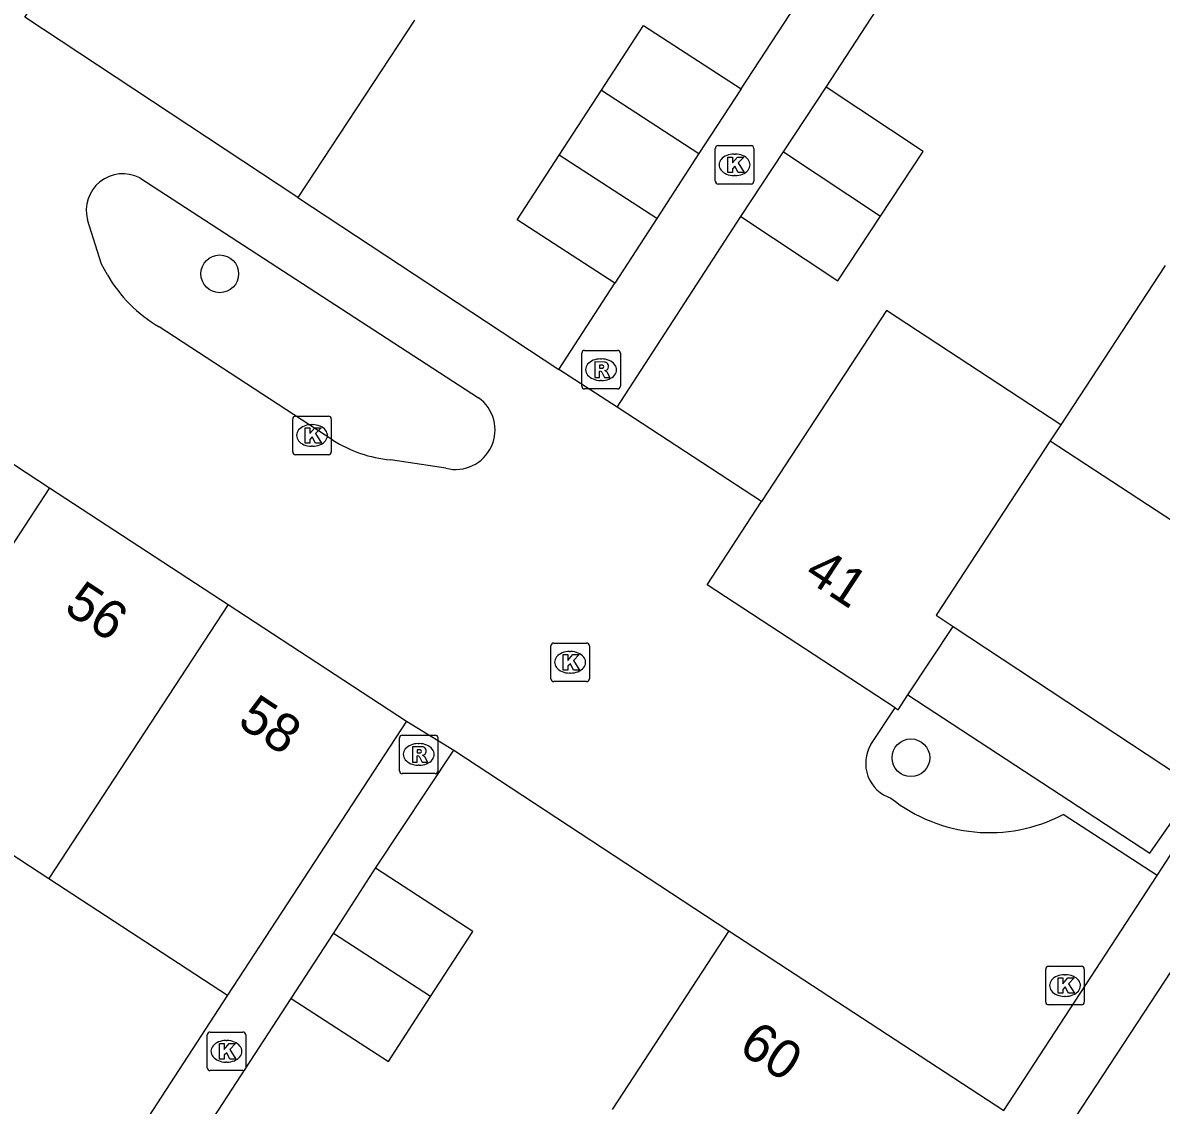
# Model space of a CAD drawing. Extents: x 159280 to 160375, y 384531 to 385872.
# Drawn here: x 159733.94 to 159763.48, y 384951.15 to 384979.23 of the extents above; entities that cross this region are included whole.
import ezdxf

# ---------------------------------------------------------------- set-up
doc = ezdxf.new("R2010")
doc.units = 0
for name, color, linetype in [('IMGEO_Boom', 7, 'Continuous'), ('IMGEO_Kolk', 7, 'Continuous'), ('IMGEO_Pand', 7, 'Continuous'), ('IMGEO_Pand_nummerreeks', 7, 'Continuous'), ('IMGEO_Rijbaan_lokaal_open', 7, 'Continuous'), ('IMGEO_Rioolput', 7, 'Continuous'), ('IMGEO_Voetpad_open', 7, 'Continuous')]:
    doc.layers.add(name, color=color, linetype=linetype)

msp = doc.modelspace()

# ---------------------------------------------------------------- linework, layer by layer
at = {"layer": 'IMGEO_Boom'}
for centre in [(159739.052, 384972.717), (159756.988, 384960.162)]:
    msp.add_circle(centre, 0.489, dxfattribs=at)
at = {"layer": 'IMGEO_Kolk'}
for p, q in [((159751.912, 384975.12), (159751.912, 384975.972)), ((159751.987, 384976.046), (159752.839, 384976.046)), ((159752.913, 384975.972), (159752.913, 384975.12)), ((159752.4, 384975.826), (159752.425, 384975.826)), ((159752.839, 384975.046), (159751.987, 384975.046)), ((159752.423, 384975.266), (159752.398, 384975.266)), ((159740.945, 384968.099), (159740.945, 384968.951)), ((159741.02, 384969.025), (159741.872, 384969.025)), ((159741.433, 384968.805), (159741.458, 384968.805)), ((159741.946, 384968.951), (159741.946, 384968.099)), ((159741.456, 384968.245), (159741.431, 384968.245)), ((159741.872, 384968.025), (159741.02, 384968.025)), ((159747.642, 384962.213), (159747.642, 384963.065)), ((159747.717, 384963.139), (159748.569, 384963.139)), ((159748.13, 384962.919), (159748.155, 384962.919)), ((159748.643, 384963.065), (159748.643, 384962.213)), ((159748.153, 384962.359), (159748.128, 384962.359)), ((159748.569, 384962.139), (159747.717, 384962.139)), ((159760.486, 384953.826), (159760.486, 384954.678)), ((159760.561, 384954.752), (159761.413, 384954.752)), ((159761.487, 384954.678), (159761.487, 384953.826)), ((159760.974, 384954.532), (159760.999, 384954.532)), ((159761.413, 384953.752), (159760.561, 384953.752)), ((159760.997, 384953.972), (159760.972, 384953.972)), ((159738.724, 384952.12), (159738.724, 384952.972)), ((159738.799, 384953.046), (159739.651, 384953.046)), ((159739.725, 384952.972), (159739.725, 384952.12)), ((159739.212, 384952.826), (159739.237, 384952.826)), ((159739.235, 384952.266), (159739.21, 384952.266)), ((159739.651, 384952.046), (159738.799, 384952.046))]:
    msp.add_line(p, q, dxfattribs=at)
for points in [[(159751.912, 384975.12), (159751.912, 384975.972)], [(159751.987, 384976.046), (159752.839, 384976.046)], [(159752.913, 384975.972), (159752.913, 384975.12)], [(159752.233, 384975.746), (159752.356, 384975.746), (159752.356, 384975.595), (159752.486, 384975.746), (159752.65, 384975.746), (159752.504, 384975.595), (159752.657, 384975.346), (159752.505, 384975.346), (159752.42, 384975.51), (159752.356, 384975.443), (159752.356, 384975.346), (159752.233, 384975.346), (159752.233, 384975.746)], [(159752.839, 384975.046), (159751.987, 384975.046)], [(159740.945, 384968.099), (159740.945, 384968.951)], [(159741.02, 384969.025), (159741.872, 384969.025)], [(159741.946, 384968.951), (159741.946, 384968.099)], [(159741.266, 384968.725), (159741.389, 384968.725), (159741.389, 384968.574), (159741.519, 384968.725), (159741.683, 384968.725), (159741.537, 384968.574), (159741.69, 384968.325), (159741.538, 384968.325), (159741.453, 384968.489), (159741.389, 384968.422), (159741.389, 384968.325), (159741.266, 384968.325), (159741.266, 384968.725)], [(159741.872, 384968.025), (159741.02, 384968.025)], [(159747.642, 384962.213), (159747.642, 384963.065)], [(159747.717, 384963.139), (159748.569, 384963.139)], [(159748.643, 384963.065), (159748.643, 384962.213)], [(159747.963, 384962.839), (159748.086, 384962.839), (159748.086, 384962.688), (159748.216, 384962.839), (159748.38, 384962.839), (159748.234, 384962.688), (159748.387, 384962.439), (159748.235, 384962.439), (159748.15, 384962.603), (159748.086, 384962.536), (159748.086, 384962.439), (159747.963, 384962.439), (159747.963, 384962.839)], [(159748.569, 384962.139), (159747.717, 384962.139)], [(159760.486, 384953.826), (159760.486, 384954.678)], [(159760.561, 384954.752), (159761.413, 384954.752)], [(159761.487, 384954.678), (159761.487, 384953.826)], [(159760.807, 384954.452), (159760.93, 384954.452), (159760.93, 384954.301), (159761.06, 384954.452), (159761.224, 384954.452), (159761.078, 384954.301), (159761.231, 384954.052), (159761.079, 384954.052), (159760.994, 384954.216), (159760.93, 384954.149), (159760.93, 384954.052), (159760.807, 384954.052), (159760.807, 384954.452)], [(159761.413, 384953.752), (159760.561, 384953.752)], [(159738.724, 384952.12), (159738.724, 384952.972)], [(159738.799, 384953.046), (159739.651, 384953.046)], [(159739.725, 384952.972), (159739.725, 384952.12)], [(159739.045, 384952.746), (159739.168, 384952.746), (159739.168, 384952.595), (159739.298, 384952.746), (159739.462, 384952.746), (159739.316, 384952.595), (159739.469, 384952.346), (159739.317, 384952.346), (159739.232, 384952.51), (159739.168, 384952.443), (159739.168, 384952.346), (159739.045, 384952.346), (159739.045, 384952.746)], [(159739.651, 384952.046), (159738.799, 384952.046)]]:
    msp.add_lwpolyline(points, dxfattribs=at)
for centre, start, end in [((159751.989, 384975.97), 91.552, 178.448), ((159751.989, 384975.97), 91.552, 178.448), ((159752.837, 384975.97), 1.552, 88.448), ((159752.837, 384975.97), 1.552, 88.448), ((159751.989, 384975.122), 181.552, 268.448), ((159751.989, 384975.122), 181.552, 268.448), ((159752.837, 384975.122), 271.552, 358.448), ((159752.837, 384975.122), 271.552, 358.448), ((159741.022, 384968.949), 91.552, 178.448), ((159741.022, 384968.949), 91.552, 178.448), ((159741.87, 384968.949), 1.552, 88.448), ((159741.87, 384968.949), 1.552, 88.448), ((159741.022, 384968.101), 181.552, 268.448), ((159741.022, 384968.101), 181.552, 268.448), ((159741.87, 384968.101), 271.552, 358.448), ((159741.87, 384968.101), 271.552, 358.448), ((159747.719, 384963.063), 91.552, 178.448), ((159747.719, 384963.063), 91.552, 178.448), ((159748.567, 384963.063), 1.552, 88.448), ((159748.567, 384963.063), 1.552, 88.448), ((159747.719, 384962.215), 181.552, 268.448), ((159747.719, 384962.215), 181.552, 268.448), ((159748.567, 384962.215), 271.552, 358.448), ((159748.567, 384962.215), 271.552, 358.448), ((159760.563, 384954.676), 91.552, 178.448), ((159760.563, 384954.676), 91.552, 178.448), ((159761.411, 384954.676), 1.552, 88.448), ((159761.411, 384954.676), 1.552, 88.448), ((159760.563, 384953.828), 181.552, 268.448), ((159760.563, 384953.828), 181.552, 268.448), ((159761.411, 384953.828), 271.552, 358.448), ((159761.411, 384953.828), 271.552, 358.448), ((159738.801, 384952.97), 91.552, 178.448), ((159738.801, 384952.97), 91.552, 178.448), ((159739.649, 384952.97), 1.552, 88.448), ((159739.649, 384952.97), 1.552, 88.448), ((159738.801, 384952.122), 181.552, 268.448), ((159738.801, 384952.122), 181.552, 268.448), ((159739.649, 384952.122), 271.552, 358.448), ((159739.649, 384952.122), 271.552, 358.448)]:
    msp.add_arc(centre, 0.0765, start, end, dxfattribs=at)
for centre, major_axis, ratio, start_param, end_param in [((159752.399, 384975.546), (-0.387, 0.002), 0.722429, 4.712389, 7.853982), ((159752.424, 384975.546), (-0.39, 0.002), 0.717154, 1.570796, 4.712389), ((159741.432, 384968.525), (-0.387, 0.002), 0.722429, 4.712389, 7.853982), ((159741.457, 384968.525), (-0.39, 0.002), 0.717154, 1.570796, 4.712389), ((159748.129, 384962.639), (-0.387, 0.002), 0.722429, 4.712389, 7.853982), ((159748.154, 384962.639), (-0.39, 0.002), 0.717154, 1.570796, 4.712389), ((159760.973, 384954.252), (-0.387, 0.002), 0.722429, 4.712389, 7.853982), ((159760.998, 384954.252), (-0.39, 0.002), 0.717154, 1.570796, 4.712389), ((159739.211, 384952.546), (-0.387, 0.002), 0.722429, 4.712389, 7.853982), ((159739.236, 384952.546), (-0.39, 0.002), 0.717154, 1.570796, 4.712389)]:
    msp.add_ellipse(centre, major_axis=major_axis, ratio=ratio, start_param=start_param, end_param=end_param, dxfattribs=at)
at = {"layer": 'IMGEO_Pand'}
for points in [[(159741.08, 384974.7), (159733.994, 384979.374), (159737.006, 384983.972)], [(159744.106, 384979.297), (159741.08, 384974.7)], [(159748.954, 384977.481), (159750.046, 384979.164), (159752.579, 384977.52)], [(159747.862, 384975.798), (159748.954, 384977.481)], [(159748.954, 384977.481), (159751.487, 384975.837)], [(159752.579, 384977.52), (159751.487, 384975.837)], [(159753.678, 384975.88), (159754.786, 384977.556)], [(159756.197, 384974.215), (159757.305, 384975.891), (159754.786, 384977.556)], [(159749.303, 384972.471), (159746.77, 384974.115), (159747.862, 384975.798)], [(159750.395, 384974.154), (159747.862, 384975.798)], [(159751.487, 384975.837), (159750.395, 384974.154)], [(159752.57, 384974.204), (159753.678, 384975.88)], [(159753.678, 384975.88), (159756.197, 384974.215)], [(159750.395, 384974.154), (159749.303, 384972.471)], [(159752.57, 384974.204), (159755.089, 384972.539), (159756.197, 384974.215)], [(159763.589, 384972.935), (159760.88, 384968.803)], [(159760.88, 384968.803), (159756.352, 384971.763), (159753.113, 384966.807)], [(159730.005, 384970.198), (159734.637, 384967.169)], [(159760.88, 384968.803), (159760.606, 384968.384)], [(159760.606, 384968.384), (159757.64, 384963.86), (159758.087, 384963.565)], [(159760.606, 384968.384), (159767.707, 384963.741)], [(159734.637, 384967.169), (159729.987, 384960.06)], [(159734.637, 384967.169), (159739.268, 384964.14)], [(159756.583, 384961.457), (159751.701, 384964.648), (159753.113, 384966.807)], [(159739.268, 384964.14), (159734.619, 384957.031)], [(159739.268, 384964.14), (159743.9, 384961.111)], [(159756.912, 384961.797), (159758.087, 384963.565)], [(159758.087, 384963.565), (159764.387, 384959.412)], [(159756.583, 384961.457), (159756.655, 384961.41), (159756.912, 384961.797)], [(159743.9, 384961.111), (159739.252, 384954.001)], [(159729.987, 384960.06), (159734.619, 384957.031)], [(159742, 384955.606), (159743.095, 384957.294)], [(159744.524, 384953.967), (159745.62, 384955.656), (159743.095, 384957.294)], [(159734.619, 384957.031), (159739.252, 384954.001)], [(159740.904, 384953.918), (159742, 384955.606)], [(159744.524, 384953.967), (159742, 384955.606)], [(159752.264, 384955.67), (159749.235, 384951.039)], [(159752.264, 384955.67), (159759.398, 384951.013)], [(159740.904, 384953.918), (159743.429, 384952.279), (159744.524, 384953.967)]]:
    msp.add_lwpolyline(points, dxfattribs=at)
at = {"layer": 'IMGEO_Rijbaan_lokaal_open'}
for points in [[(159736.973, 384975.204), (159745.766, 384969.501)], [(159741.08, 384974.7), (159747.852, 384970.234)], [(159736.135, 384972.69), (159735.983, 384972.967), (159735.618, 384974.12)], [(159741.989, 384968.401), (159737.475, 384971.34)], [(159749.363, 384969.258), (159747.852, 384970.234)], [(159753.113, 384966.807), (159749.363, 384969.258)], [(159744.922, 384967.673), (159743.48, 384967.892)], [(159755.95, 384960.506), (159756.583, 384961.457)], [(159743.9, 384961.111), (159745.125, 384960.358)], [(159745.125, 384960.358), (159752.264, 384955.67)], [(159763.379, 384957.108), (159760.936, 384958.688)], [(159759.398, 384951.013), (159763.379, 384957.108)]]:
    msp.add_lwpolyline(points, dxfattribs=at)
for centre, radius, start, end in [((159736.533, 384974.365), 0.947, 62.3061, 195.0135), ((159739.36, 384974.551), 3.723, 209.9856, 239.5885), ((159745.171, 384968.667), 1.025, 255.9228, 54.511), ((159743.796, 384971.257), 3.38, 237.6718, 264.6303), ((159756.762, 384960.017), 0.948, 148.9503, 251.9267), ((159759.031, 384962.333), 4.113, 231.4575, 297.5989)]:
    msp.add_arc(centre, radius, start, end, dxfattribs=at)
at = {"layer": 'IMGEO_Rioolput'}
for p, q in [((159748.446, 384969.804), (159748.446, 384970.656)), ((159748.521, 384970.73), (159749.373, 384970.73)), ((159749.447, 384970.656), (159749.447, 384969.804)), ((159748.934, 384970.51), (159748.959, 384970.51)), ((159749.373, 384969.73), (159748.521, 384969.73)), ((159748.957, 384969.95), (159748.932, 384969.95)), ((159743.714, 384959.824), (159743.714, 384960.676)), ((159743.789, 384960.75), (159744.641, 384960.75)), ((159744.202, 384960.53), (159744.227, 384960.53)), ((159744.715, 384960.676), (159744.715, 384959.824)), ((159744.225, 384959.97), (159744.2, 384959.97)), ((159744.641, 384959.75), (159743.789, 384959.75))]:
    msp.add_line(p, q, dxfattribs=at)
for points in [[(159748.446, 384969.804), (159748.446, 384970.656)], [(159748.521, 384970.73), (159749.373, 384970.73)], [(159749.447, 384970.656), (159749.447, 384969.804)], [(159749.035, 384970.428), (159748.783, 384970.43), (159748.783, 384970.03)], [(159748.961, 384970.349), (159748.907, 384970.349), (159748.907, 384970.268)], [(159748.783, 384970.03), (159748.907, 384970.03), (159748.907, 384970.192), (159748.918, 384970.192)], [(159748.907, 384970.268), (159748.959, 384970.268)], [(159748.965, 384970.163), (159749.036, 384970.03), (159749.176, 384970.03), (159749.111, 384970.156)], [(159749.373, 384969.73), (159748.521, 384969.73)], [(159743.714, 384959.824), (159743.714, 384960.676)], [(159743.789, 384960.75), (159744.641, 384960.75)], [(159744.715, 384960.676), (159744.715, 384959.824)], [(159744.303, 384960.448), (159744.051, 384960.45), (159744.051, 384960.05)], [(159744.229, 384960.369), (159744.175, 384960.369), (159744.175, 384960.288)], [(159744.175, 384960.288), (159744.227, 384960.288)], [(159744.051, 384960.05), (159744.175, 384960.05), (159744.175, 384960.212), (159744.186, 384960.212)], [(159744.233, 384960.183), (159744.304, 384960.05), (159744.444, 384960.05), (159744.379, 384960.176)], [(159744.641, 384959.75), (159743.789, 384959.75)]]:
    msp.add_lwpolyline(points, dxfattribs=at)
for centre, radius, start, end in [((159748.523, 384970.654), 0.0765, 91.552, 178.448), ((159748.523, 384970.654), 0.0765, 91.552, 178.448), ((159749.371, 384970.654), 0.0765, 1.552, 88.448), ((159749.371, 384970.654), 0.0765, 1.552, 88.448), ((159748.967, 384970.253), 0.0964, 77.0061, 93.1865), ((159748.981, 384970.31), 0.0378, 276.6634, 79.6772), ((159749.034, 384970.318), 0.109, 350.3612, 89.416), ((159749.032, 384970.318), 0.112, 277.5842, 350.9817), ((159748.917, 384970.139), 0.0533, 26.0293, 88.6989), ((159748.943, 384970.457), 0.19, 274.7715, 282.9687), ((159749.016, 384970.103), 0.108, 29.5134, 73.7905), ((159748.523, 384969.806), 0.0765, 181.552, 268.448), ((159748.523, 384969.806), 0.0765, 181.552, 268.448), ((159749.371, 384969.806), 0.0765, 271.552, 358.448), ((159749.371, 384969.806), 0.0765, 271.552, 358.448), ((159743.791, 384960.674), 0.0765, 91.552, 178.448), ((159743.791, 384960.674), 0.0765, 91.552, 178.448), ((159744.639, 384960.674), 0.0765, 1.552, 88.448), ((159744.639, 384960.674), 0.0765, 1.552, 88.448), ((159744.211, 384960.477), 0.19, 274.7715, 282.9687), ((159744.235, 384960.273), 0.0964, 77.0061, 93.1865), ((159744.249, 384960.33), 0.0378, 276.6634, 79.6772), ((159744.302, 384960.338), 0.109, 350.3612, 89.416), ((159744.3, 384960.338), 0.112, 277.5842, 350.9817), ((159744.185, 384960.159), 0.0533, 26.0293, 88.6989), ((159744.284, 384960.123), 0.108, 29.5134, 73.7905), ((159743.791, 384959.826), 0.0765, 181.552, 268.448), ((159743.791, 384959.826), 0.0765, 181.552, 268.448), ((159744.639, 384959.826), 0.0765, 271.552, 358.448), ((159744.639, 384959.826), 0.0765, 271.552, 358.448)]:
    msp.add_arc(centre, radius, start, end, dxfattribs=at)
for centre, major_axis, ratio, start_param, end_param in [((159748.933, 384970.23), (-0.387, 0.002), 0.722429, 4.712389, 7.853982), ((159748.958, 384970.23), (-0.39, 0.002), 0.717154, 1.570796, 4.712389), ((159744.201, 384960.25), (-0.387, 0.002), 0.722429, 4.712389, 7.853982), ((159744.226, 384960.25), (-0.39, 0.002), 0.717154, 1.570796, 4.712389)]:
    msp.add_ellipse(centre, major_axis=major_axis, ratio=ratio, start_param=start_param, end_param=end_param, dxfattribs=at)
at = {"layer": 'IMGEO_Voetpad_open'}
for points in [[(159752.579, 384977.52), (159755.748, 384982.358)], [(159754.786, 384977.556), (159757.257, 384981.351)], [(159749.363, 384969.258), (159752.57, 384974.204)], [(159747.852, 384970.234), (159749.303, 384972.471)], [(159769.04, 384962.73), (159764.971, 384956.505), (159750.29, 384934.127)], [(159756.912, 384961.797), (159763.189, 384957.685), (159764.387, 384959.412)], [(159743.095, 384957.294), (159745.125, 384960.358)], [(159763.379, 384957.108), (159764.729, 384959.187)], [(159739.252, 384954.001), (159735.021, 384947.5), (159731.879, 384949.504)], [(159737.248, 384948.3), (159740.904, 384953.918)]]:
    msp.add_lwpolyline(points, dxfattribs=at)

# ---------------------------------------------------------------- texts
at = {"layer": 'IMGEO_Pand_nummerreeks'}
for s, rotation, p in [('41', 326.6309, (159754.176, 384964.826)), ('56', 326.6195, (159734.971, 384963.967)), ('58', 326.6195, (159739.476, 384961.02)), ('60', 326.6653, (159752.476, 384952.549))]:
    msp.add_text(s, height=1, rotation=rotation, dxfattribs=at).set_placement(p)

doc.saveas('drawing.dxf')
